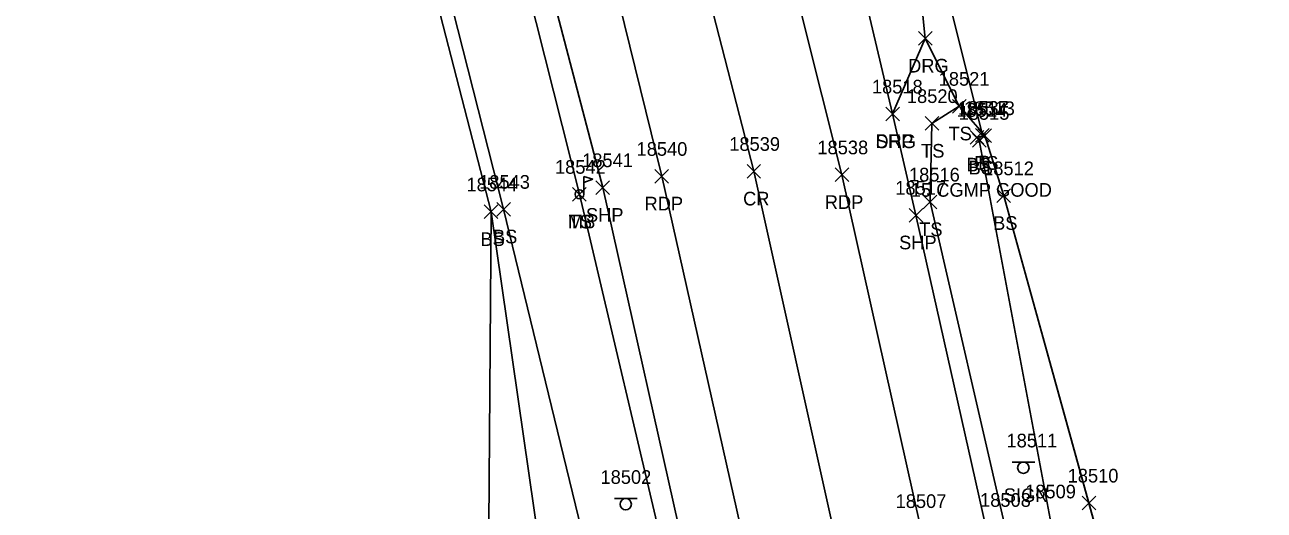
# Model space of a CAD drawing. Extents: x 1439173 to 1457902, y 641926 to 659889.
# Drawn here: x 1445388.9 to 1445570.4, y 659082.2 to 659153.2 of the extents above; entities that cross this region are included whole.
import ezdxf

# ---------------------------------------------------------------- set-up
doc = ezdxf.new("R2010")
doc.units = 0
for name, color, linetype in [('D_A', 7, 'Continuous'), ('D_C', 7, 'Continuous'), ('D_I', 7, 'Continuous'), ('D_TIC', 7, 'Continuous'), ('DCP', 7, 'Continuous'), ('L_A', 7, 'Continuous'), ('L_I', 7, 'Continuous'), ('L_TIC', 7, 'Continuous'), ('LELB', 7, 'Continuous'), ('LMB', 7, 'Continuous'), ('LSOGP', 7, 'Continuous'), ('P_A', 7, 'Continuous'), ('P_I', 7, 'Continuous'), ('P_TIC', 7, 'Continuous'), ('PET', 7, 'Continuous'), ('PRC', 7, 'Continuous'), ('PSP', 7, 'Continuous'), ('R_A', 7, 'Continuous'), ('R_I', 7, 'Continuous'), ('R_TIC', 7, 'Continuous'), ('RDG', 7, 'Continuous'), ('S_A', 7, 'Continuous'), ('S_I', 7, 'Continuous'), ('SSGN', 7, 'Continuous')]:
    doc.layers.add(name, color=color, linetype=linetype)

msp = doc.modelspace()

# ---------------------------------------------------------------- linework, layer by layer
at = {"layer": 'D_TIC'}
for points in [[(1445528.14, 659136.08), (1445530.14, 659138.08)], [(1445530.14, 659136.08), (1445528.14, 659138.08)]]:
    msp.add_lwpolyline(points, dxfattribs=at)
at = {"layer": 'DCP'}
msp.add_lwpolyline([(1445514.37, 659196.38), (1445529.14, 659137.08)], dxfattribs=at)
at = {"layer": 'L_TIC'}
for points in [[(1445524.75, 659140.33), (1445526.75, 659142.33)], [(1445526.75, 659140.33), (1445524.75, 659142.33)], [(1445520.74, 659137.8), (1445522.74, 659139.8)], [(1445522.74, 659137.8), (1445520.74, 659139.8)], [(1445527.35, 659135.78), (1445529.35, 659137.78)], [(1445529.35, 659135.78), (1445527.35, 659137.78)], [(1445527.67, 659135.34), (1445529.67, 659137.34)], [(1445529.67, 659135.34), (1445527.67, 659137.34)], [(1445527.67, 659135.34), (1445529.67, 659137.34)], [(1445529.67, 659135.34), (1445527.67, 659137.34)], [(1445528.47, 659136.03), (1445530.47, 659138.03)], [(1445530.47, 659136.03), (1445528.47, 659138.03)], [(1445469.11, 659127.44), (1445471.11, 659129.44)], [(1445471.11, 659127.44), (1445469.11, 659129.44)], [(1445520.46, 659126.31), (1445522.46, 659128.31)], [(1445522.46, 659126.31), (1445520.46, 659128.31)], [(1445531.26, 659127.23), (1445533.26, 659129.23)], [(1445533.26, 659127.23), (1445531.26, 659129.23)], [(1445456.15, 659124.87), (1445458.15, 659126.87)], [(1445458.15, 659124.87), (1445456.15, 659126.87)], [(1445458, 659125.25), (1445460, 659127.25)], [(1445460, 659125.25), (1445458, 659127.25)], [(1445543.73, 659082.25), (1445545.73, 659084.25)], [(1445545.73, 659082.25), (1445543.73, 659084.25)]]:
    msp.add_lwpolyline(points, dxfattribs=at)
at = {"layer": 'LELB'}
for points in [[(1445515.01, 658913.3), (1445505.43, 658965.27), (1445495.52, 659015.66), (1445494.71, 659019.18), (1445483.27, 659072.75), (1445470.11, 659128.44), (1445457.44, 659178.76), (1445443.49, 659231.9), (1445437.46, 659253.56), (1445431.68, 659265.46), (1445425.35, 659270.11)], [(1445546.75, 658580.25), (1445555.24, 658585.5), (1445557.05, 658594.74), (1445550.5, 658631.95), (1445543.69, 658681.05), (1445534.78, 658722.8), (1445529.5, 658767.44), (1445519.33, 658815.1), (1445511.95, 658865.76), (1445502.3, 658911.26), (1445493.26, 658963.47), (1445482.28, 659014.01), (1445481.87, 659019.38), (1445465.05, 659071.39), (1445457.15, 659125.87), (1445444.27, 659175.83), (1445430.93, 659227.91), (1445424.45, 659249.81), (1445421.79, 659257.66), (1445423.95, 659258.48), (1445426.47, 659250.13)], [(1445540.24, 658570.06), (1445553.3, 658573.53), (1445560.86, 658579.03), (1445560.38, 658588.83), (1445556.07, 658632.8), (1445546.73, 658681.9), (1445538.76, 658724.16), (1445532.85, 658768.22), (1445523.37, 658815.33), (1445515.94, 658866.25), (1445505.34, 658911.7), (1445496.99, 658963.85), (1445485.27, 659014.07), (1445485.5, 659019.05), (1445472.59, 659070.29), (1445459, 659126.25), (1445446.31, 659176.04), (1445433.38, 659228.96), (1445426.47, 659250.13)], [(1445559.69, 659003.96), (1445551.02, 659013.95), (1445545.58, 659025.82), (1445532.46, 659079.69), (1445521.46, 659127.31), (1445521.74, 659138.8), (1445525.75, 659141.33)], [(1445566.42, 659006.68), (1445559.75, 659029.13), (1445544.73, 659083.25), (1445532.26, 659128.23), (1445529.47, 659137.03), (1445528.35, 659136.78), (1445528.67, 659136.34)], [(1445562.99, 659005.62), (1445549.2, 659034.36), (1445539.07, 659080.93), (1445528.67, 659136.34)]]:
    msp.add_lwpolyline(points, dxfattribs=at)
at = {"layer": 'LMB'}
for p, q in [((1445470.76, 659131.04), (1445472.06, 659130.65)), ((1445470.77, 659128.44), (1445470.77, 659131.04)), ((1445470.77, 659130.14), (1445472.05, 659130.65)), ((1445470.11, 659128.44), (1445470.11, 659128.44))]:
    msp.add_line(p, q, dxfattribs=at)
msp.add_circle((1445470.11, 659128.44), 0.656, dxfattribs=at)
at = {"layer": 'LSOGP'}
for points in [[(1445475.15, 658909.05), (1445476.82, 658961.06), (1445466.23, 659010.54), (1445463.83, 659019.39), (1445456.72, 659066.86), (1445457.15, 659125.87), (1445444.27, 659175.83), (1445430.93, 659227.91), (1445424.45, 659249.81), (1445421.79, 659257.66), (1445415.63, 659273.82), (1445407.78, 659299.62), (1445407.21, 659303.51), (1445406.27, 659312.96), (1445394.13, 659360.59), (1445378.96, 659411.89), (1445370.94, 659429.85), (1445362.98, 659443.47), (1445355.06, 659447.06), (1445347.88, 659506.81), (1445331.54, 659560.76), (1445321.46, 659618.93)], [(1445488.86, 659276.48), (1445498.78, 659244.21), (1445512.12, 659198.03), (1445515.07, 659196.59), (1445516.04, 659193.66), (1445519.72, 659188.21), (1445521.96, 659176.44), (1445519.32, 659165.24), (1445520.76, 659151.26), (1445525.75, 659141.33), (1445529.47, 659137.03), (1445532.26, 659128.23), (1445544.73, 659083.26), (1445559.75, 659029.14), (1445566.42, 659006.69), (1445562.99, 659005.62), (1445559.69, 659003.97), (1445557.61, 658995.38), (1445559.07, 658988.24), (1445560.53, 658981.1), (1445561.99, 658973.96), (1445570.41, 658952.9)]]:
    msp.add_lwpolyline(points, dxfattribs=at)
at = {"layer": 'P_TIC'}
for points in [[(1445514.98, 659139.19), (1445516.98, 659141.19)], [(1445516.98, 659139.19), (1445514.98, 659141.19)], [(1445481.15, 659130.07), (1445483.15, 659132.07)], [(1445483.15, 659130.07), (1445481.15, 659132.07)], [(1445494.65, 659130.8), (1445496.65, 659132.8)], [(1445496.65, 659130.8), (1445494.65, 659132.8)], [(1445507.55, 659130.29), (1445509.55, 659132.29)], [(1445509.55, 659130.29), (1445507.55, 659132.29)], [(1445472.52, 659128.41), (1445474.52, 659130.41)], [(1445474.52, 659128.41), (1445472.52, 659130.41)], [(1445518.39, 659124.38), (1445520.39, 659126.38)], [(1445520.39, 659124.38), (1445518.39, 659126.38)]]:
    msp.add_lwpolyline(points, dxfattribs=at)
at = {"layer": 'PET'}
for points in [[(1445551.74, 658918.41), (1445542.33, 658971.3), (1445532.19, 659023.38), (1445520.09, 659079.52), (1445508.55, 659131.29), (1445493.89, 659189.65), (1445480.69, 659239.73), (1445471.53, 659271.91), (1445455.05, 659329.85), (1445441.58, 659373.94), (1445424.96, 659429.2), (1445413.32, 659464.3), (1445395.69, 659519.82), (1445377.33, 659575.42), (1445360, 659629.99), (1445341.21, 659687.08), (1445323.62, 659741.89), (1445305.26, 659797.64), (1445293.95, 659833.63), (1445279.85, 659876.68)], [(1445526.51, 658914.41), (1445517.19, 658967.01), (1445506.93, 659018.47), (1445506.72, 659019.84), (1445494.76, 659075.05), (1445482.15, 659131.07), (1445469.62, 659182.06), (1445455.86, 659234.27), (1445446.67, 659266.21), (1445429.49, 659326.56), (1445417.12, 659367.3), (1445401.45, 659419.51), (1445388.97, 659456.98), (1445371.26, 659513.3), (1445353.6, 659567.13), (1445335.61, 659622.92), (1445317.13, 659679.71), (1445299.72, 659734.3), (1445281.2, 659790.07), (1445269.64, 659826.15), (1445255.5, 659868.56)]]:
    msp.add_lwpolyline(points, dxfattribs=at)
at = {"layer": 'PRC'}
msp.add_lwpolyline([(1445539.62, 658916.36), (1445529.84, 658969.19), (1445519.72, 659020.73), (1445519.89, 659021.87), (1445507.82, 659077.13), (1445495.65, 659131.8), (1445481.62, 659186.27), (1445468.16, 659236.65), (1445459.39, 659269.02), (1445442.32, 659327.7), (1445429.62, 659370.72), (1445413.04, 659423.55), (1445401.04, 659460.65), (1445382.99, 659516.87), (1445365.32, 659571.44), (1445347.59, 659626.58), (1445328.94, 659683.31), (1445311.35, 659737.84), (1445293.22, 659793.72), (1445281.67, 659829.56), (1445267.77, 659872.23)], dxfattribs=at)
at = {"layer": 'PSP'}
for points in [[(1445557.14, 658946.18), (1445552.68, 658972.7), (1445543.02, 659020.22), (1445519.39, 659125.38), (1445515.98, 659140.19), (1445509.07, 659169.39), (1445502.69, 659192.49), (1445489.22, 659241.45), (1445480.2, 659273.69), (1445464.97, 659330.21), (1445449.97, 659376.49), (1445433.04, 659431.53), (1445421.42, 659467.22), (1445403.92, 659522.05), (1445387.17, 659573.79), (1445368.68, 659632.39), (1445350.19, 659690.04), (1445333.1, 659744.63), (1445314.45, 659801.53), (1445303.32, 659837.37), (1445289.28, 659879.6)], [(1445518.27, 658912.76), (1445508.55, 658965.49), (1445498.62, 659016.48), (1445498.17, 659018.26), (1445486.08, 659073.4), (1445473.52, 659129.41), (1445460.46, 659179.4), (1445446.41, 659232.73), (1445437.22, 659264.76), (1445420.66, 659323.49), (1445408.32, 659364.39), (1445391.99, 659415.94), (1445379.38, 659454.25), (1445361.29, 659511.06), (1445343.92, 659563.87), (1445325.99, 659620.6), (1445307.75, 659674.95), (1445289.41, 659731.75), (1445271.68, 659785.21), (1445260.31, 659822.88), (1445246.06, 659865.01)]]:
    msp.add_lwpolyline(points, dxfattribs=at)
at = {"layer": 'R_TIC'}
for points in [[(1445519.76, 659150.26), (1445521.76, 659152.26)], [(1445521.76, 659150.26), (1445519.76, 659152.26)], [(1445514.98, 659139.19), (1445516.98, 659141.19)], [(1445516.98, 659139.19), (1445514.98, 659141.19)]]:
    msp.add_lwpolyline(points, dxfattribs=at)
at = {"layer": 'RDG'}
msp.add_lwpolyline([(1445515.98, 659140.19), (1445520.76, 659151.26)], dxfattribs=at)
at = {"layer": 'SSGN'}
for p, q in [((1445533.48, 659089.24), (1445536.82, 659089.24)), ((1445535.13, 659088.41), (1445535.13, 659088.41)), ((1445475.23, 659083.9), (1445478.56, 659083.9)), ((1445476.88, 659083.07), (1445476.88, 659083.07))]:
    msp.add_line(p, q, dxfattribs=at)
for centre in [(1445535.13, 659088.41), (1445476.88, 659083.07)]:
    msp.add_circle(centre, 0.833, dxfattribs=at)

# ---------------------------------------------------------------- texts
at = {"layer": 'D_A'}
msp.add_text('P', height=2, dxfattribs=at).set_placement((1445528.52, 659132.08))
at = {"layer": 'D_C'}
msp.add_text('15 CGMP GOOD', height=2, dxfattribs=at).set_placement((1445518.65, 659128.08))
at = {"layer": 'D_I'}
msp.add_text('18537', height=2, dxfattribs=at).set_placement((1445525.55, 659140.08))
at = {"layer": 'L_A'}
for s, p in [('TS', (1445524.16, 659136.33)), ('TS', (1445520.15, 659133.8)), ('BS', (1445526.8, 659131.78)), ('BS', (1445527.91, 659132.03)), ('BS', (1445527.11, 659131.34)), ('BS', (1445527.11, 659131.34)), ('TS', (1445468.52, 659123.44)), ('MB', (1445468.42, 659123.44)), ('BS', (1445530.7, 659123.23)), ('BS', (1445455.59, 659120.87)), ('BS', (1445457.44, 659121.25)), ('TS', (1445519.87, 659122.31))]:
    msp.add_text(s, height=2, dxfattribs=at).set_placement(p)
at = {"layer": 'L_I'}
for s, p in [('18521', (1445522.73, 659144.33)), ('18520', (1445518.07, 659141.8)), ('18514', (1445525.33, 659139.78)), ('18515', (1445525.65, 659139.34)), ('18515', (1445525.65, 659139.34)), ('18513', (1445526.44, 659140.03)), ('18542', (1445466.52, 659131.44)), ('18542', (1445466.52, 659131.44)), ('18516', (1445518.38, 659130.31)), ('18512', (1445529.24, 659131.23)), ('18544', (1445453.56, 659128.87)), ('18543', (1445455.41, 659129.25)), ('18510', (1445541.62, 659086.25)), ('18508', (1445528.79, 659082.69)), ('18509', (1445535.39, 659083.93))]:
    msp.add_text(s, height=2, dxfattribs=at).set_placement(p)
at = {"layer": 'P_A'}
for s, p in [('SHP', (1445513.51, 659135.19)), ('CR', (1445494.08, 659126.8)), ('RDP', (1445506.04, 659126.29)), ('SHP', (1445471.06, 659124.41)), ('RDP', (1445479.64, 659126.07)), ('SHP', (1445516.93, 659120.38))]:
    msp.add_text(s, height=2, dxfattribs=at).set_placement(p)
at = {"layer": 'P_I'}
for s, p in [('18518', (1445512.95, 659143.19)), ('18540', (1445478.47, 659134.07)), ('18539', (1445492.05, 659134.8)), ('18538', (1445504.96, 659134.29)), ('18541', (1445470.5, 659132.41)), ('18517', (1445516.37, 659128.38)), ('18507', (1445516.42, 659082.52))]:
    msp.add_text(s, height=2, dxfattribs=at).set_placement(p)
at = {"layer": 'R_A'}
for p in [(1445518.25, 659146.26), (1445513.46, 659135.19)]:
    msp.add_text('DRG', height=2, dxfattribs=at).set_placement(p)
at = {"layer": 'R_I'}
msp.add_text('18518', height=2, dxfattribs=at).set_placement((1445512.95, 659143.19))
at = {"layer": 'S_A'}
msp.add_text('SIGN', height=2, dxfattribs=at).set_placement((1445532.27, 659083.39))
at = {"layer": 'S_I'}
for s, p in [('18511', (1445532.66, 659091.39)), ('18502', (1445473.19, 659086.05))]:
    msp.add_text(s, height=2, dxfattribs=at).set_placement(p)

doc.saveas('drawing.dxf')
